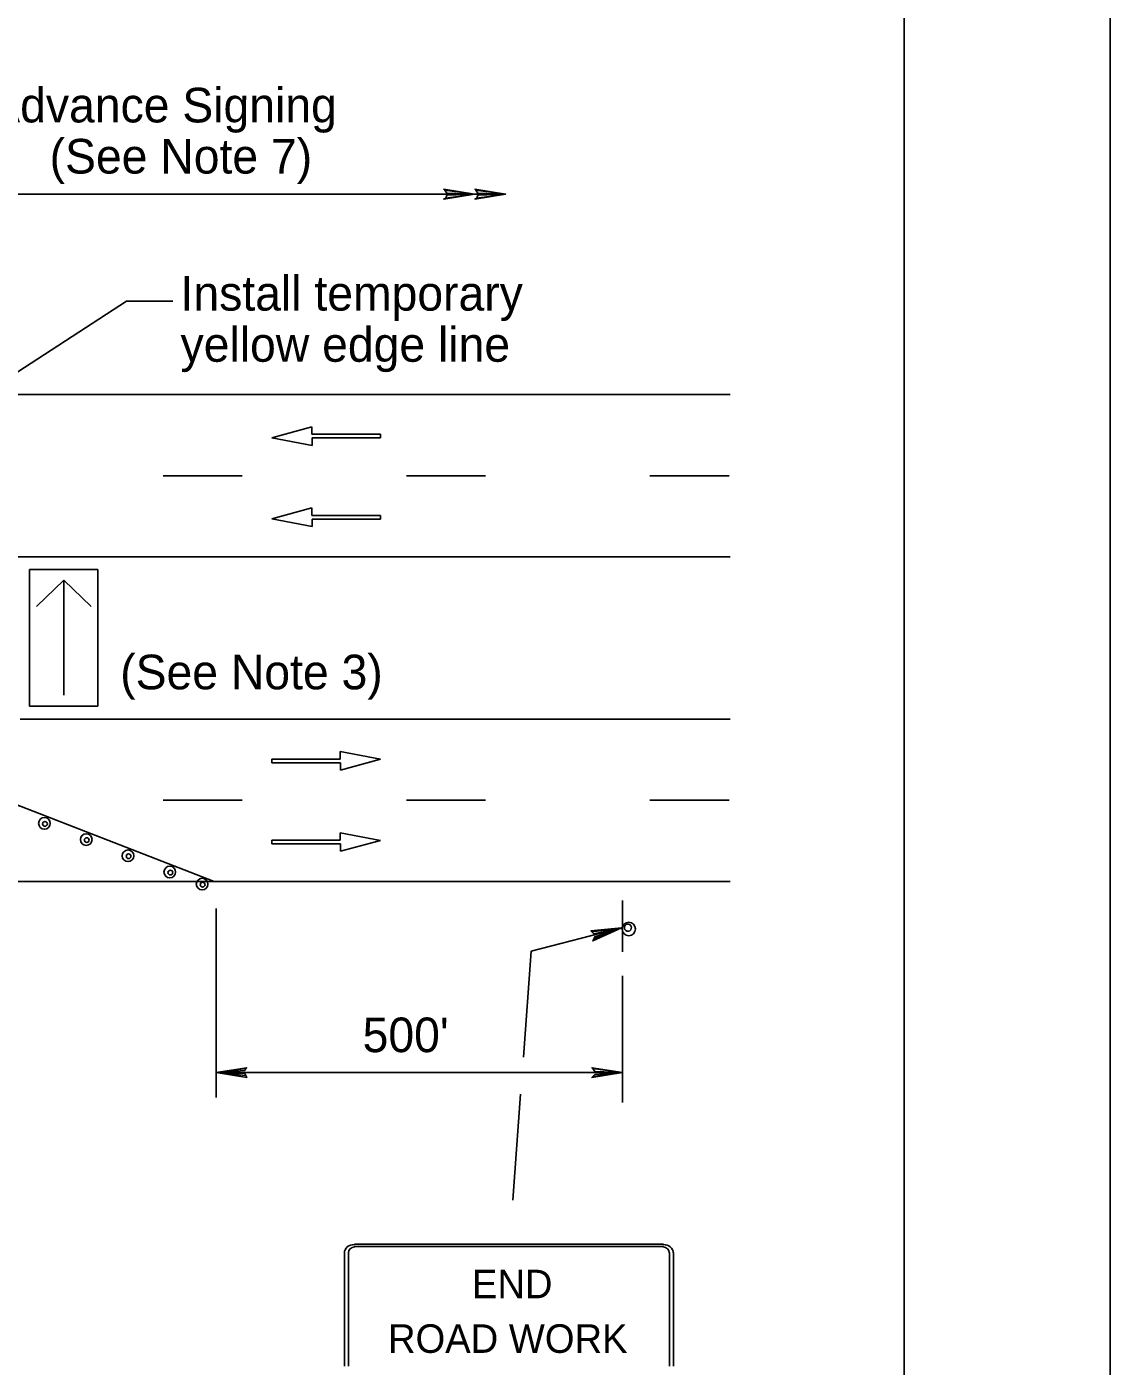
# Model space of a CAD drawing. Extents: x -14145 to -13662, y 30244 to 30661.
# Drawn here: x -13729.74 to -13723.17, y 30299.87 to 30307.99 of the extents above; entities that cross this region are included whole.
import ezdxf

# ---------------------------------------------------------------- set-up
doc = ezdxf.new("R2010")
doc.units = 0
for name, color, linetype in [('1', 7, 'Continuous'), ('10', 7, 'Continuous'), ('2', 7, 'Continuous'), ('61', 7, 'Continuous')]:
    doc.layers.add(name, color=color, linetype=linetype)

msp = doc.modelspace()

# ---------------------------------------------------------------- linework, layer by layer
at = {"layer": '1'}
for p, q in [((-13730.008, 30306.972), (-13726.84, 30306.972)), ((-13729.1389, 30306.3233), (-13731.1666, 30305.0086)), ((-13729.1389, 30306.3233), (-13728.8569, 30306.3233)), ((-13755.079, 30305.757), (-13725.479, 30305.757)), ((-13728.0158, 30305.5613), (-13728.2572, 30305.4952)), ((-13728.0158, 30305.5162), (-13728.0158, 30305.5613)), ((-13727.5994, 30305.5162), (-13728.0158, 30305.5162)), ((-13727.5994, 30305.4942), (-13727.5994, 30305.5162)), ((-13728.2572, 30305.4952), (-13728.0133, 30305.449)), ((-13728.0133, 30305.449), (-13728.0133, 30305.4942)), ((-13728.0133, 30305.4942), (-13727.5994, 30305.4942)), ((-13728.437, 30305.265), (-13728.917, 30305.265)), ((-13726.961, 30305.265), (-13727.441, 30305.265)), ((-13725.485, 30305.265), (-13725.965, 30305.265)), ((-13728.0158, 30305.0693), (-13728.2572, 30305.0032)), ((-13728.0158, 30305.0242), (-13728.0158, 30305.0693)), ((-13727.5994, 30305.0242), (-13728.0158, 30305.0242)), ((-13727.5994, 30305.0022), (-13727.5994, 30305.0242)), ((-13728.2572, 30305.0032), (-13728.0133, 30304.957)), ((-13728.0133, 30304.957), (-13728.0133, 30305.0022)), ((-13728.0133, 30305.0022), (-13727.5994, 30305.0022)), ((-13732.1509, 30304.7727), (-13725.4786, 30304.7727)), ((-13729.312, 30304.696), (-13729.726, 30304.696)), ((-13729.726, 30304.696), (-13729.726, 30303.868)), ((-13729.312, 30303.868), (-13729.312, 30304.696)), ((-13729.684, 30304.472), (-13729.519, 30304.631)), ((-13729.353, 30304.472), (-13729.519, 30304.631)), ((-13729.519, 30304.631), (-13729.519, 30303.934)), ((-13729.726, 30303.868), (-13729.312, 30303.868)), ((-13729.519, 30303.868), (-13729.519, 30303.868)), ((-13728.6078, 30302.8047), (-13731.1418, 30303.7887)), ((-13729.7827, 30303.7887), (-13725.4786, 30303.7887)), ((-13727.5994, 30303.5459), (-13727.8432, 30303.5921)), ((-13727.8432, 30303.5921), (-13727.8432, 30303.5469)), ((-13727.8432, 30303.5469), (-13728.2572, 30303.5469)), ((-13728.2572, 30303.5469), (-13728.2572, 30303.5249)), ((-13728.2572, 30303.5249), (-13727.8407, 30303.5249)), ((-13727.8407, 30303.4798), (-13727.5994, 30303.5459)), ((-13727.8407, 30303.5249), (-13727.8407, 30303.4798)), ((-13728.437, 30303.297), (-13728.917, 30303.297)), ((-13726.961, 30303.297), (-13727.441, 30303.297)), ((-13725.485, 30303.297), (-13725.965, 30303.297)), ((-13727.5994, 30303.0539), (-13727.8432, 30303.1001)), ((-13727.8432, 30303.1001), (-13727.8432, 30303.0549)), ((-13727.8432, 30303.0549), (-13728.2572, 30303.0549)), ((-13728.2572, 30303.0549), (-13728.2572, 30303.0329)), ((-13728.2572, 30303.0329), (-13727.8407, 30303.0329)), ((-13727.8407, 30302.9878), (-13727.5994, 30303.0539)), ((-13727.8407, 30303.0329), (-13727.8407, 30302.9878)), ((-13731.8689, 30302.8047), (-13725.4786, 30302.8047)), ((-13726.131, 30302.69), (-13726.131, 30302.378)), ((-13726.131, 30302.69), (-13726.131, 30302.378)), ((-13728.596, 30301.496), (-13728.596, 30302.642)), ((-13726.684, 30302.383), (-13726.137, 30302.523)), ((-13726.7324, 30301.74), (-13726.6853, 30302.3827)), ((-13726.1315, 30302.2326), (-13726.1315, 30301.4647)), ((-13726.131, 30301.646), (-13728.596, 30301.646)), ((-13726.796, 30300.873), (-13726.7489, 30301.5156)), ((-13727.817, 30300.555), (-13727.817, 30299.867)), ((-13727.792, 30300.555), (-13727.792, 30299.867)), ((-13725.883, 30300.606), (-13727.756, 30300.606)), ((-13725.883, 30300.606), (-13727.756, 30300.606)), ((-13725.883, 30300.591), (-13727.756, 30300.591)), ((-13725.883, 30300.591), (-13727.756, 30300.591)), ((-13725.847, 30299.867), (-13725.847, 30300.555)), ((-13725.822, 30299.867), (-13725.822, 30300.555))]:
    msp.add_line(p, q, dxfattribs=at)
for points in [[(-13727.209, 30306.996), (-13727.197, 30306.978), (-13727.029, 30306.972), (-13727.209, 30306.996), (-13727.215, 30307.002), (-13727.029, 30306.972), (-13727.197, 30306.966), (-13727.203, 30306.948), (-13727.029, 30306.972), (-13727.215, 30306.942), (-13727.203, 30306.948)], [(-13727.209, 30306.996), (-13727.197, 30306.978), (-13727.029, 30306.972), (-13727.209, 30306.996), (-13727.215, 30307.002), (-13727.029, 30306.972), (-13727.197, 30306.966), (-13727.203, 30306.948), (-13727.029, 30306.972), (-13727.215, 30306.942), (-13727.203, 30306.948)], [(-13727.209, 30306.996), (-13727.197, 30306.978), (-13727.029, 30306.972), (-13727.209, 30306.996), (-13727.215, 30307.002), (-13727.029, 30306.972), (-13727.197, 30306.966), (-13727.203, 30306.948), (-13727.029, 30306.972), (-13727.215, 30306.942), (-13727.203, 30306.948)], [(-13727.02, 30306.996), (-13727.008, 30306.978), (-13726.84, 30306.972), (-13727.02, 30306.996), (-13727.026, 30307.002), (-13726.84, 30306.972), (-13727.008, 30306.966), (-13727.014, 30306.948), (-13726.84, 30306.972), (-13727.026, 30306.942), (-13727.014, 30306.948)], [(-13727.02, 30306.996), (-13727.008, 30306.978), (-13726.84, 30306.972), (-13727.02, 30306.996), (-13727.026, 30307.002), (-13726.84, 30306.972), (-13727.008, 30306.966), (-13727.014, 30306.948), (-13726.84, 30306.972), (-13727.026, 30306.942), (-13727.014, 30306.948)], [(-13727.02, 30306.996), (-13727.008, 30306.978), (-13726.84, 30306.972), (-13727.02, 30306.996), (-13727.026, 30307.002), (-13726.84, 30306.972), (-13727.008, 30306.966), (-13727.014, 30306.948), (-13726.84, 30306.972), (-13727.026, 30306.942), (-13727.014, 30306.948)], [(-13726.317, 30302.499), (-13726.305, 30302.487), (-13726.137, 30302.523), (-13726.317, 30302.499), (-13726.323, 30302.505), (-13726.137, 30302.523), (-13726.299, 30302.469), (-13726.305, 30302.457), (-13726.137, 30302.523), (-13726.311, 30302.445), (-13726.305, 30302.457)], [(-13728.416, 30301.628), (-13728.422, 30301.64), (-13728.596, 30301.646), (-13728.416, 30301.628), (-13728.41, 30301.616), (-13728.596, 30301.646), (-13728.422, 30301.658), (-13728.416, 30301.67), (-13728.596, 30301.646), (-13728.41, 30301.676), (-13728.416, 30301.67)], [(-13726.311, 30301.67), (-13726.299, 30301.652), (-13726.131, 30301.646), (-13726.311, 30301.67), (-13726.317, 30301.676), (-13726.131, 30301.646), (-13726.299, 30301.634), (-13726.311, 30301.622), (-13726.131, 30301.646), (-13726.317, 30301.616), (-13726.311, 30301.622)]]:
    msp.add_lwpolyline(points, dxfattribs=at)
for centre, radius in [((-13729.6364, 30303.1573), 0.0354), ((-13729.6364, 30303.1573), 0.0354), ((-13729.6364, 30303.1573), 0.0354), ((-13729.6331, 30303.1543), 0.0143), ((-13729.6331, 30303.1543), 0.0143), ((-13729.6331, 30303.1543), 0.0143), ((-13729.383, 30303.0589), 0.0354), ((-13729.383, 30303.0589), 0.0354), ((-13729.383, 30303.0589), 0.0354), ((-13729.3797, 30303.0559), 0.0143), ((-13729.3797, 30303.0559), 0.0143), ((-13729.3797, 30303.0559), 0.0143), ((-13729.1296, 30302.9605), 0.0354), ((-13729.1296, 30302.9605), 0.0354), ((-13729.1296, 30302.9605), 0.0354), ((-13729.1263, 30302.9575), 0.0143), ((-13729.1263, 30302.9575), 0.0143), ((-13729.1263, 30302.9575), 0.0143), ((-13728.8762, 30302.8621), 0.0354), ((-13728.8762, 30302.8621), 0.0354), ((-13728.8762, 30302.8621), 0.0354), ((-13728.8729, 30302.8591), 0.0143), ((-13728.8729, 30302.8591), 0.0143), ((-13728.8729, 30302.8591), 0.0143), ((-13728.6802, 30302.7887), 0.0354), ((-13728.6802, 30302.7887), 0.0354), ((-13728.6802, 30302.7887), 0.0354), ((-13728.677, 30302.7857), 0.0143), ((-13728.677, 30302.7857), 0.0143), ((-13728.677, 30302.7857), 0.0143), ((-13726.0931, 30302.5169), 0.0408)]:
    msp.add_circle(centre, radius, dxfattribs=at)
msp.add_arc((-13726.0982, 30302.5248), 0.0214, 189.52098, 184.25011, dxfattribs=at)
for centre, major_axis, ratio, start_param, end_param in [((-13727.7568, 30300.5526), (0.0609, 0), 0.839899, 1.570796, 3.141593), ((-13727.7568, 30300.5526), (0, -0.0365), 0.999938, 3.141593, 4.712389), ((-13725.8842, 30300.5526), (-0.0609, 0), 0.839899, 3.141593, 4.712389), ((-13725.8842, 30300.5526), (0, 0.0365), 0.999938, 4.712389, 6.283185)]:
    msp.add_ellipse(centre, major_axis=major_axis, ratio=ratio, start_param=start_param, end_param=end_param, dxfattribs=at)
at = {"layer": '10'}
msp.add_line((-13724.4225, 30313.7768), (-13724.4225, 30291.2068), dxfattribs=at)
at = {"layer": '61'}
msp.add_lwpolyline([(-13756.1736, 30315.3068), (-13723.1736, 30315.3068), (-13723.1736, 30289.8068), (-13756.1736, 30289.8068)], close=True, dxfattribs=at)

# ---------------------------------------------------------------- texts
at = {"layer": '1'}
for s, p in [('END', (-13727.044, 30300.278)), ('ROAD WORK', (-13727.553, 30299.947))]:
    msp.add_text(s, height=0.173, dxfattribs=at).set_placement(p)
at = {"layer": '2'}
for s, p in [('Advance Signing', (-13729.971, 30307.407)), ('(See Note 7)', (-13729.605, 30307.097)), ('Install temporary ', (-13728.811, 30306.266)), ('yellow edge line', (-13728.811, 30305.956)), ('(See Note 3)', (-13729.177, 30303.97)), ("500'", (-13727.707, 30301.77))]:
    msp.add_text(s, height=0.21, dxfattribs=at).set_placement(p)

doc.saveas('drawing.dxf')
